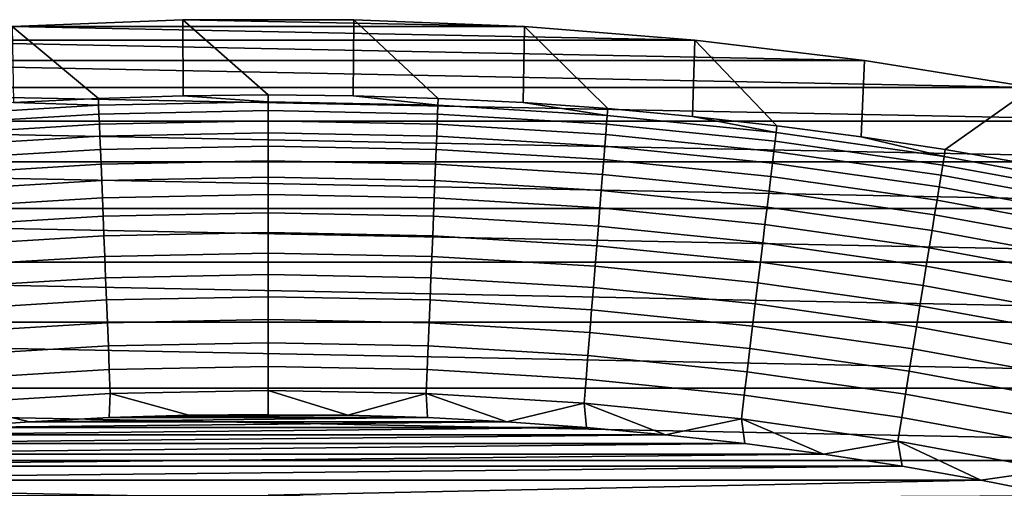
# Model space of a CAD drawing. Header units: metres. Extents: x -32 to 117, y -314 to 32.
# Tile 243 of 380: x -1.88 to 5.57, y 28.95 to 32.49. Entities that reach past the tile are written whole.
import ezdxf

# ---------------------------------------------------------------- set-up
doc = ezdxf.new("R2010")
doc.units = ezdxf.units.M
doc.layers.add('solid_24_501_064_XXX', color=7, linetype='CONTINUOUS')

msp = doc.modelspace()

# ---------------------------------------------------------------- linework, layer by layer
at = {"layer": 'solid_24_501_064_XXX'}
for points in [[(-1.93746, 32.442188, -303.5), (-0.646206, 32.493572, -303.5), (1.93746, 32.442188, -303.5)], [(-1.285477, 31.898809, -301.352966), (-0.642868, 31.918226, -301.352966), (-0.646206, 32.493572, -303.5), (-1.93746, 32.442188, -303.5)], [(-0.646206, 32.493572, -303.5), (0.646206, 32.493572, -303.5), (1.93746, 32.442188, -303.5)], [(0.64287, 31.918226, -301.352966), (0.646206, 32.493572, -303.5), (-0.646206, 32.493572, -303.5), (0.000001, 31.9247, -301.352966)], [(-0.642868, 31.918226, -301.352966), (0.000001, 31.9247, -301.352966), (-0.646206, 32.493572, -303.5)], [(0.64287, 31.918226, -301.352966), (1.285479, 31.898809, -301.352966), (0.646206, 32.493572, -303.5)], [(1.927567, 31.866455, -301.352966), (1.93746, 32.442188, -303.5), (0.646206, 32.493572, -303.5), (1.285479, 31.898809, -301.352966)], [(-3.225689, 32.339523, -303.5), (-1.93746, 32.442188, -303.5), (3.225689, 32.339523, -303.5)], [(-1.93746, 32.442188, -303.5), (1.93746, 32.442188, -303.5), (3.225689, 32.339523, -303.5)], [(-1.927565, 31.866455, -301.352966), (-1.285477, 31.898809, -301.352966), (-1.93746, 32.442188, -303.5)], [(1.927567, 31.866455, -301.352966), (2.568872, 31.821178, -301.352966), (1.93746, 32.442188, -303.5)], [(3.209136, 31.762997, -301.352966), (3.225689, 32.339523, -303.5), (1.93746, 32.442188, -303.5), (2.568872, 31.821178, -301.352966)], [(-4.509065, 32.18568, -303.5), (-3.225689, 32.339523, -303.5), (4.509065, 32.18568, -303.5)], [(-3.225689, 32.339523, -303.5), (3.225689, 32.339523, -303.5), (4.509065, 32.18568, -303.5)], [(3.209136, 31.762997, -301.352966), (3.848099, 31.691933, -301.352966), (3.225689, 32.339523, -303.5)], [(4.4855, 31.608017, -301.352966), (4.509065, 32.18568, -303.5), (3.225689, 32.339523, -303.5), (3.848099, 31.691933, -301.352966)], [(-5.784903, 31.981001, -303.5), (-4.509065, 32.18568, -303.5), (5.784903, 31.981001, -303.5)], [(-4.509065, 32.18568, -303.5), (4.509065, 32.18568, -303.5), (5.784903, 31.981001, -303.5)], [(4.4855, 31.608017, -301.352966), (5.121083, 31.511284, -301.352966), (5.784903, 31.981001, -303.5), (4.509065, 32.18568, -303.5)], [(-7.051624, 31.725767, -303.5), (-5.784903, 31.981001, -303.5), (7.051624, 31.725767, -303.5)], [(-5.784903, 31.981001, -303.5), (5.784903, 31.981001, -303.5), (7.051624, 31.725767, -303.5)], [(5.121083, 31.511284, -301.352966), (5.754589, 31.40177, -301.352966), (5.784903, 31.981001, -303.5)], [(-1.283366, 31.846409, -301.181946), (-1.285477, 31.898809, -301.352966), (-1.927565, 31.866455, -301.352966)], [(-1.283366, 31.846409, -301.181946), (0, 31.872257, -301.181946), (-0.642868, 31.918226, -301.352966), (-1.285477, 31.898809, -301.352966)], [(0, 31.872257, -301.181946), (0.000001, 31.9247, -301.352966), (-0.642868, 31.918226, -301.352966)], [(0, 31.872257, -301.181946), (1.283366, 31.846409, -301.181946), (0.64287, 31.918226, -301.352966), (0.000001, 31.9247, -301.352966)], [(1.283366, 31.846409, -301.181946), (1.285479, 31.898809, -301.352966), (0.64287, 31.918226, -301.352966)], [(1.283366, 31.846409, -301.181946), (2.564651, 31.768906, -301.181946), (1.927567, 31.866455, -301.352966), (1.285479, 31.898809, -301.352966)], [(-2.564651, 31.768906, -301.181946), (-1.283366, 31.846409, -301.181946), (-1.927565, 31.866455, -301.352966), (-2.56887, 31.821178, -301.352966)], [(-1.283366, 31.846409, -301.181946), (-2.564651, 31.768906, -301.181946), (-2.55936, 31.703365, -301.012299), (-1.280719, 31.78071, -301.012299)], [(0, 31.872257, -301.181946), (-1.283366, 31.846409, -301.181946), (-1.280719, 31.78071, -301.012299), (0, 31.806505, -301.012299)], [(0, 31.806505, -301.012299), (-1.280719, 31.78071, -301.012299), (-1.277581, 31.702854, -300.8479), (0, 31.728586, -300.8479)], [(1.283366, 31.846409, -301.181946), (0, 31.872257, -301.181946), (0, 31.806505, -301.012299), (1.280719, 31.78071, -301.012299)], [(1.280719, 31.78071, -301.012299), (0, 31.806505, -301.012299), (0, 31.728586, -300.8479), (1.277581, 31.702854, -300.8479)], [(2.564651, 31.768906, -301.181946), (1.283366, 31.846409, -301.181946), (1.280719, 31.78071, -301.012299), (2.55936, 31.703365, -301.012299)], [(2.564651, 31.768906, -301.181946), (2.568872, 31.821178, -301.352966), (1.927567, 31.866455, -301.352966)], [(2.564651, 31.768906, -301.181946), (3.841776, 31.639874, -301.181946), (3.209136, 31.762997, -301.352966), (2.568872, 31.821178, -301.352966)], [(-1.280719, 31.78071, -301.012299), (-2.55936, 31.703365, -301.012299), (-2.553091, 31.6257, -300.8479), (-1.277581, 31.702854, -300.8479)], [(2.55936, 31.703365, -301.012299), (1.280719, 31.78071, -301.012299), (1.277581, 31.702854, -300.8479), (2.553091, 31.6257, -300.8479)], [(3.841776, 31.639874, -301.181946), (2.564651, 31.768906, -301.181946), (2.55936, 31.703365, -301.012299), (3.83385, 31.5746, -301.012299)], [(3.841776, 31.639874, -301.181946), (3.848099, 31.691933, -301.352966), (3.209136, 31.762997, -301.352966)], [(-8.307699, 31.420246, -303.5), (-7.051624, 31.725767, -303.5), (8.307699, 31.420246, -303.5)], [(-7.051624, 31.725767, -303.5), (7.051624, 31.725767, -303.5), (8.307699, 31.420246, -303.5)], [(-1.277581, 31.702854, -300.8479), (-2.553091, 31.6257, -300.8479), (-2.545875, 31.536322, -300.689575), (-1.273971, 31.613258, -300.689575)], [(0, 31.728586, -300.8479), (-1.277581, 31.702854, -300.8479), (-1.273971, 31.613258, -300.689575), (0, 31.638918, -300.689575)], [(1.277581, 31.702854, -300.8479), (0, 31.728586, -300.8479), (0, 31.638918, -300.689575), (1.273971, 31.613258, -300.689575)], [(2.553091, 31.6257, -300.8479), (1.277581, 31.702854, -300.8479), (1.273971, 31.613258, -300.689575), (2.545875, 31.536322, -300.689575)], [(3.83385, 31.5746, -301.012299), (2.55936, 31.703365, -301.012299), (2.553091, 31.6257, -300.8479), (3.824459, 31.49725, -300.8479)], [(3.841776, 31.639874, -301.181946), (5.11267, 31.45952, -301.181946), (4.4855, 31.608017, -301.352966), (3.848099, 31.691933, -301.352966)], [(-1.273971, 31.613258, -300.689575), (-2.545875, 31.536322, -300.689575), (-2.537752, 31.435703, -300.538208), (-1.269906, 31.512394, -300.538208)], [(0, 31.638918, -300.689575), (-1.273971, 31.613258, -300.689575), (-1.269906, 31.512394, -300.538208), (0, 31.537971, -300.538208)], [(1.273971, 31.613258, -300.689575), (0, 31.638918, -300.689575), (0, 31.537971, -300.538208), (1.269906, 31.512394, -300.538208)], [(2.545875, 31.536322, -300.689575), (1.273971, 31.613258, -300.689575), (1.269906, 31.512394, -300.538208), (2.537752, 31.435703, -300.538208)], [(3.824459, 31.49725, -300.8479), (2.553091, 31.6257, -300.8479), (2.545875, 31.536322, -300.689575), (3.81365, 31.408234, -300.689575)], [(5.11267, 31.45952, -301.181946), (3.841776, 31.639874, -301.181946), (3.83385, 31.5746, -301.012299), (5.102122, 31.394619, -301.012299)], [(5.11267, 31.45952, -301.181946), (5.121083, 31.511284, -301.352966), (4.4855, 31.608017, -301.352966)], [(-1.269906, 31.512394, -300.538208), (-2.537752, 31.435703, -300.538208), (-2.528765, 31.324375, -300.394562), (-1.265409, 31.400795, -300.394562)], [(0, 31.537971, -300.538208), (-1.269906, 31.512394, -300.538208), (-1.265409, 31.400795, -300.394562), (0, 31.426281, -300.394562)], [(1.269906, 31.512394, -300.538208), (0, 31.537971, -300.538208), (0, 31.426281, -300.394562), (1.265409, 31.400795, -300.394562)], [(2.537752, 31.435703, -300.538208), (1.269906, 31.512394, -300.538208), (1.265409, 31.400795, -300.394562), (2.528765, 31.324375, -300.394562)], [(3.81365, 31.408234, -300.689575), (2.545875, 31.536322, -300.689575), (2.537752, 31.435703, -300.538208), (3.801482, 31.308023, -300.538208)], [(5.102122, 31.394619, -301.012299), (3.83385, 31.5746, -301.012299), (3.824459, 31.49725, -300.8479), (5.089623, 31.317711, -300.8479)], [(5.11267, 31.45952, -301.181946), (6.37527, 31.22814, -301.181946), (5.754589, 31.40177, -301.352966), (5.121083, 31.511284, -301.352966)], [(3.801482, 31.308023, -300.538208), (2.537752, 31.435703, -300.538208), (2.528765, 31.324375, -300.394562), (3.78802, 31.197149, -300.394562)], [(5.089623, 31.317711, -300.8479), (3.824459, 31.49725, -300.8479), (3.81365, 31.408234, -300.689575), (5.075239, 31.229202, -300.689575)], [(6.37527, 31.22814, -301.181946), (5.11267, 31.45952, -301.181946), (5.102122, 31.394619, -301.012299), (6.362118, 31.163715, -301.012299)], [(-9.55021, 31.06514, -303.5), (-8.307699, 31.420246, -303.5), (9.55021, 31.06514, -303.5)], [(-8.307699, 31.420246, -303.5), (8.307699, 31.420246, -303.5), (9.55021, 31.06514, -303.5)], [(-1.265409, 31.400795, -300.394562), (-2.528765, 31.324375, -300.394562), (-2.518961, 31.202932, -300.25943), (-1.260503, 31.279055, -300.25943)], [(0, 31.426281, -300.394562), (-1.265409, 31.400795, -300.394562), (-1.260503, 31.279055, -300.25943), (0, 31.304441, -300.25943)], [(1.265409, 31.400795, -300.394562), (0, 31.426281, -300.394562), (0, 31.304441, -300.25943), (1.260503, 31.279055, -300.25943)], [(2.528765, 31.324375, -300.394562), (1.265409, 31.400795, -300.394562), (1.260503, 31.279055, -300.25943), (2.518961, 31.202932, -300.25943)], [(5.075239, 31.229202, -300.689575), (3.81365, 31.408234, -300.689575), (3.801482, 31.308023, -300.538208), (5.059046, 31.129562, -300.538208)], [(6.362118, 31.163715, -301.012299), (5.102122, 31.394619, -301.012299), (5.089623, 31.317711, -300.8479), (6.346533, 31.087374, -300.8479)], [(0, 31.304441, -300.25943), (-1.260503, 31.279055, -300.25943), (-1.255214, 31.147816, -300.133514), (0, 31.173098, -300.133514)], [(1.260503, 31.279055, -300.25943), (0, 31.304441, -300.25943), (0, 31.173098, -300.133514), (1.255214, 31.147816, -300.133514)], [(3.78802, 31.197149, -300.394562), (2.528765, 31.324375, -300.394562), (2.518961, 31.202932, -300.25943), (3.773334, 31.076197, -300.25943)], [(5.059046, 31.129562, -300.538208), (3.801482, 31.308023, -300.538208), (3.78802, 31.197149, -300.394562), (5.04113, 31.01932, -300.394562)], [(6.346533, 31.087374, -300.8479), (5.089623, 31.317711, -300.8479), (5.075239, 31.229202, -300.689575), (6.328597, 30.999516, -300.689575)], [(-1.260503, 31.279055, -300.25943), (-2.518961, 31.202932, -300.25943), (-2.508392, 31.072012, -300.133514), (-1.255214, 31.147816, -300.133514)], [(2.518961, 31.202932, -300.25943), (1.260503, 31.279055, -300.25943), (1.255214, 31.147816, -300.133514), (2.508392, 31.072012, -300.133514)], [(6.328597, 30.999516, -300.689575), (5.075239, 31.229202, -300.689575), (5.059046, 31.129562, -300.538208), (6.308404, 30.900608, -300.538208)], [(-1.255214, 31.147816, -300.133514), (-2.508392, 31.072012, -300.133514), (-2.497114, 30.932312, -300.017517), (-1.249571, 31.007774, -300.017517)], [(0, 31.173098, -300.133514), (-1.255214, 31.147816, -300.133514), (-1.249571, 31.007774, -300.017517), (0, 31.032944, -300.017517)], [(1.255214, 31.147816, -300.133514), (0, 31.173098, -300.133514), (0, 31.032944, -300.017517), (1.249571, 31.007774, -300.017517)], [(2.508392, 31.072012, -300.133514), (1.255214, 31.147816, -300.133514), (1.249571, 31.007774, -300.017517), (2.497114, 30.932312, -300.017517)], [(3.773334, 31.076197, -300.25943), (2.518961, 31.202932, -300.25943), (2.508392, 31.072012, -300.133514), (3.757502, 30.94581, -300.133514)], [(5.04113, 31.01932, -300.394562), (3.78802, 31.197149, -300.394562), (3.773334, 31.076197, -300.25943), (5.021585, 30.899057, -300.25943)], [(-10.777514, 30.660969, -303.5), (-9.55021, 31.06514, -303.5), (10.777514, 30.660969, -303.5)], [(-9.55021, 31.06514, -303.5), (9.55021, 31.06514, -303.5), (10.777514, 30.660969, -303.5)], [(3.757502, 30.94581, -300.133514), (2.508392, 31.072012, -300.133514), (2.497114, 30.932312, -300.017517), (3.740608, 30.806679, -300.017517)], [(5.021585, 30.899057, -300.25943), (3.773334, 31.076197, -300.25943), (3.757502, 30.94581, -300.133514), (5.000516, 30.769415, -300.133514)], [(6.308404, 30.900608, -300.538208), (5.059046, 31.129562, -300.538208), (5.04113, 31.01932, -300.394562), (6.286064, 30.791178, -300.394562)], [(-1.249571, 31.007774, -300.017517), (-2.497114, 30.932312, -300.017517), (-2.485188, 30.784573, -299.911987), (-1.243602, 30.859674, -299.911987)], [(0, 31.032944, -300.017517), (-1.249571, 31.007774, -300.017517), (-1.243602, 30.859674, -299.911987), (0, 30.884722, -299.911987)], [(1.249571, 31.007774, -300.017517), (0, 31.032944, -300.017517), (0, 30.884722, -299.911987), (1.243602, 30.859674, -299.911987)], [(2.497114, 30.932312, -300.017517), (1.249571, 31.007774, -300.017517), (1.243602, 30.859674, -299.911987), (2.485188, 30.784573, -299.911987)], [(6.286064, 30.791178, -300.394562), (5.04113, 31.01932, -300.394562), (5.021585, 30.899057, -300.25943), (6.261693, 30.671801, -300.25943)], [(3.740608, 30.806679, -300.017517), (2.497114, 30.932312, -300.017517), (2.485188, 30.784573, -299.911987), (3.722742, 30.659536, -299.911987)], [(5.000516, 30.769415, -300.133514), (3.757502, 30.94581, -300.133514), (3.740608, 30.806679, -300.017517), (4.978034, 30.631075, -300.017517)], [(-1.243602, 30.859674, -299.911987), (-2.485188, 30.784573, -299.911987), (-2.472675, 30.629572, -299.817505), (-1.237341, 30.704296, -299.817505)], [(0, 30.884722, -299.911987), (-1.243602, 30.859674, -299.911987), (-1.237341, 30.704296, -299.817505), (0, 30.729218, -299.817505)], [(1.243602, 30.859674, -299.911987), (0, 30.884722, -299.911987), (0, 30.729218, -299.817505), (1.237341, 30.704296, -299.817505)], [(2.485188, 30.784573, -299.911987), (1.243602, 30.859674, -299.911987), (1.237341, 30.704296, -299.817505), (2.472675, 30.629572, -299.817505)], [(6.261693, 30.671801, -300.25943), (5.021585, 30.899057, -300.25943), (5.000516, 30.769415, -300.133514), (6.23542, 30.54311, -300.133514)], [(3.722742, 30.659536, -299.911987), (2.485188, 30.784573, -299.911987), (2.472675, 30.629572, -299.817505), (3.703998, 30.505167, -299.817505)], [(4.978034, 30.631075, -300.017517), (3.740608, 30.806679, -300.017517), (3.722742, 30.659536, -299.911987), (4.954257, 30.484772, -299.911987)], [(6.23542, 30.54311, -300.133514), (5.000516, 30.769415, -300.133514), (4.978034, 30.631075, -300.017517), (6.207386, 30.405787, -300.017517)], [(-1.237341, 30.704296, -299.817505), (-2.472675, 30.629572, -299.817505), (-2.459642, 30.468136, -299.734619), (-1.230819, 30.542465, -299.734619)], [(0, 30.729218, -299.817505), (-1.237341, 30.704296, -299.817505), (-1.230819, 30.542465, -299.734619), (0, 30.567255, -299.734619)], [(1.237341, 30.704296, -299.817505), (0, 30.729218, -299.817505), (0, 30.567255, -299.734619), (1.230819, 30.542465, -299.734619)], [(2.472675, 30.629572, -299.817505), (1.237341, 30.704296, -299.817505), (1.230819, 30.542465, -299.734619), (2.459642, 30.468136, -299.734619)], [(-11.988071, 30.208212, -303.5), (-10.777514, 30.660969, -303.5), (11.988071, 30.208212, -303.5)], [(-10.777514, 30.660969, -303.5), (10.777514, 30.660969, -303.5), (11.988071, 30.208212, -303.5)], [(3.703998, 30.505167, -299.817505), (2.472675, 30.629572, -299.817505), (2.459642, 30.468136, -299.734619), (3.684475, 30.344385, -299.734619)], [(4.954257, 30.484772, -299.911987), (3.722742, 30.659536, -299.911987), (3.703998, 30.505167, -299.817505), (4.929313, 30.331282, -299.817505)], [(6.207386, 30.405787, -300.017517), (4.978034, 30.631075, -300.017517), (4.954257, 30.484772, -299.911987), (6.177738, 30.260561, -299.911987)], [(-1.230819, 30.542465, -299.734619), (-2.459642, 30.468136, -299.734619), (-2.446159, 30.301115, -299.663696), (-1.224072, 30.375038, -299.663696)], [(0, 30.567255, -299.734619), (-1.230819, 30.542465, -299.734619), (-1.224072, 30.375038, -299.663696), (0, 30.399693, -299.663696)], [(1.230819, 30.542465, -299.734619), (0, 30.567255, -299.734619), (0, 30.399693, -299.663696), (1.224072, 30.375038, -299.663696)], [(2.459642, 30.468136, -299.734619), (1.230819, 30.542465, -299.734619), (1.224072, 30.375038, -299.663696), (2.446159, 30.301115, -299.663696)], [(3.684475, 30.344385, -299.734619), (2.459642, 30.468136, -299.734619), (2.446159, 30.301115, -299.663696), (3.664278, 30.178043, -299.663696)], [(4.929313, 30.331282, -299.817505), (3.703998, 30.505167, -299.817505), (3.684475, 30.344385, -299.734619), (4.903333, 30.171417, -299.734619)], [(6.177738, 30.260561, -299.911987), (4.954257, 30.484772, -299.911987), (4.929313, 30.331282, -299.817505), (6.146633, 30.1082, -299.817505)], [(0, 30.399693, -299.663696), (-1.224072, 30.375038, -299.663696), (-1.217135, 30.202902, -299.605194), (0, 30.227417, -299.605194)], [(1.224072, 30.375038, -299.663696), (0, 30.399693, -299.663696), (0, 30.227417, -299.605194), (1.217135, 30.202902, -299.605194)], [(-1.224072, 30.375038, -299.663696), (-2.446159, 30.301115, -299.663696), (-2.432297, 30.129398, -299.605194), (-1.217135, 30.202902, -299.605194)], [(2.446159, 30.301115, -299.663696), (1.224072, 30.375038, -299.663696), (1.217135, 30.202902, -299.605194), (2.432297, 30.129398, -299.605194)], [(4.903333, 30.171417, -299.734619), (3.684475, 30.344385, -299.734619), (3.664278, 30.178043, -299.663696), (4.876453, 30.006023, -299.663696)], [(6.146633, 30.1082, -299.817505), (4.929313, 30.331282, -299.817505), (4.903333, 30.171417, -299.734619), (6.114236, 29.949511, -299.734619)], [(3.664278, 30.178043, -299.663696), (2.446159, 30.301115, -299.663696), (2.432297, 30.129398, -299.605194), (3.643512, 30.007025, -299.605194)], [(-13.179604, 29.707697, -303.5), (-11.988071, 30.208212, -303.5), (13.179604, 29.707697, -303.5)], [(-11.988071, 30.208212, -303.5), (11.988071, 30.208212, -303.5), (13.179604, 29.707697, -303.5)], [(-1.217135, 30.202902, -299.605194), (-2.432297, 30.129398, -299.605194), (-2.418128, 29.953892, -299.559326), (-1.210045, 30.026968, -299.559326)], [(0, 30.227417, -299.605194), (-1.217135, 30.202902, -299.605194), (-1.210045, 30.026968, -299.559326), (0, 30.05134, -299.559326)], [(1.217135, 30.202902, -299.605194), (0, 30.227417, -299.605194), (0, 30.05134, -299.559326), (1.210045, 30.026968, -299.559326)], [(2.432297, 30.129398, -299.605194), (1.217135, 30.202902, -299.605194), (1.210045, 30.026968, -299.559326), (2.418128, 29.953892, -299.559326)], [(4.876453, 30.006023, -299.663696), (3.664278, 30.178043, -299.663696), (3.643512, 30.007025, -299.605194), (4.848819, 29.835979, -299.605194)], [(6.114236, 29.949511, -299.734619), (4.903333, 30.171417, -299.734619), (4.876453, 30.006023, -299.663696), (6.080719, 29.785334, -299.663696)], [(3.643512, 30.007025, -299.605194), (2.432297, 30.129398, -299.605194), (2.418128, 29.953892, -299.559326), (3.622289, 29.832232, -299.559326)], [(-1.210045, 30.026968, -299.559326), (-2.418128, 29.953892, -299.559326), (-2.403729, 29.775528, -299.526428), (-1.20284, 29.848169, -299.526428)], [(0, 30.05134, -299.559326), (-1.210045, 30.026968, -299.559326), (-1.20284, 29.848169, -299.526428), (0, 29.872395, -299.526428)], [(1.210045, 30.026968, -299.559326), (0, 30.05134, -299.559326), (0, 29.872395, -299.526428), (1.20284, 29.848169, -299.526428)], [(2.418128, 29.953892, -299.559326), (1.210045, 30.026968, -299.559326), (1.20284, 29.848169, -299.526428), (2.403729, 29.775528, -299.526428)], [(3.622289, 29.832232, -299.559326), (2.418128, 29.953892, -299.559326), (2.403729, 29.775528, -299.526428), (3.600719, 29.654593, -299.526428)], [(4.848819, 29.835979, -299.605194), (3.643512, 30.007025, -299.605194), (3.622289, 29.832232, -299.559326), (4.820574, 29.662184, -299.559326)], [(6.080719, 29.785334, -299.663696), (4.876453, 30.006023, -299.663696), (4.848819, 29.835979, -299.605194), (6.04626, 29.616539, -299.605194)], [(0, 29.872395, -299.526428), (-1.20284, 29.848169, -299.526428), (-1.195557, 29.66745, -299.506622), (0, 29.69153, -299.506622)], [(1.20284, 29.848169, -299.526428), (0, 29.872395, -299.526428), (0, 29.69153, -299.506622), (1.195557, 29.66745, -299.506622)], [(-1.20284, 29.848169, -299.526428), (-2.403729, 29.775528, -299.526428), (-2.389176, 29.595251, -299.506622), (-1.195557, 29.66745, -299.506622)], [(2.403729, 29.775528, -299.526428), (1.20284, 29.848169, -299.526428), (1.195557, 29.66745, -299.506622), (2.389176, 29.595251, -299.506622)], [(4.820574, 29.662184, -299.559326), (3.622289, 29.832232, -299.559326), (3.600719, 29.654593, -299.526428), (4.791869, 29.485556, -299.526428)], [(6.04626, 29.616539, -299.605194), (4.848819, 29.835979, -299.605194), (4.820574, 29.662184, -299.559326), (6.01104, 29.444021, -299.559326)], [(3.600719, 29.654593, -299.526428), (2.403729, 29.775528, -299.526428), (2.389176, 29.595251, -299.506622), (3.578918, 29.475046, -299.506622)], [(-14.350215, 29.160267, -303.5), (-13.179604, 29.707697, -303.5), (14.350215, 29.160267, -303.5)], [(-13.179604, 29.707697, -303.5), (13.179604, 29.707697, -303.5), (14.350215, 29.160267, -303.5)], [(-1.195557, 29.66745, -299.506622), (-2.389176, 29.595251, -299.506622), (-1.80539, 29.454607, -299.5), (-1.204098, 29.485302, -299.5)], [(-1.195557, 29.66745, -299.506622), (-1.204098, 29.485302, -299.5), (-0.602047, 29.503736, -299.5)], [(0, 29.69153, -299.506622), (-1.195557, 29.66745, -299.506622), (-0.602047, 29.503736, -299.5), (0.000015, 29.509886, -299.5)], [(0, 29.69153, -299.506622), (0.000015, 29.509886, -299.5), (-0.602047, 29.503736, -299.5), (0.602076, 29.503736, -299.5)], [(1.195557, 29.66745, -299.506622), (0, 29.69153, -299.506622), (0.602076, 29.503736, -299.5)], [(1.195557, 29.66745, -299.506622), (0.602076, 29.503736, -299.5), (1.204127, 29.485302, -299.5)], [(1.195557, 29.66745, -299.506622), (1.204127, 29.485302, -299.5), (1.805419, 29.454607, -299.5)], [(2.389176, 29.595251, -299.506622), (1.195557, 29.66745, -299.506622), (1.805419, 29.454607, -299.5)], [(4.791869, 29.485556, -299.526428), (3.600719, 29.654593, -299.526428), (3.578918, 29.475046, -299.506622), (4.762856, 29.307034, -299.506622)], [(6.01104, 29.444021, -299.559326), (4.820574, 29.662184, -299.559326), (4.791869, 29.485556, -299.526428), (5.975246, 29.268694, -299.526428)], [(-2.389176, 29.595251, -299.506622), (-2.405965, 29.411634, -299.5), (-1.80539, 29.454607, -299.5)], [(2.389176, 29.595251, -299.506622), (1.805419, 29.454607, -299.5), (2.405994, 29.411633, -299.5)], [(2.389176, 29.595251, -299.506622), (2.405994, 29.411633, -299.5), (3.005789, 29.3564, -299.5)], [(3.578918, 29.475046, -299.506622), (2.389176, 29.595251, -299.506622), (3.005789, 29.3564, -299.5)], [(0.602076, 29.503736, -299.5), (-0.602047, 29.503736, -299.5), (-1.204098, 29.485302, -299.5)], [(1.204127, 29.485302, -299.5), (0.602076, 29.503736, -299.5), (-1.204098, 29.485302, -299.5)], [(1.805419, 29.454607, -299.5), (-1.80539, 29.454607, -299.5), (-2.405965, 29.411634, -299.5)], [(2.405994, 29.411633, -299.5), (1.805419, 29.454607, -299.5), (-2.405965, 29.411634, -299.5)], [(1.204127, 29.485302, -299.5), (-1.204098, 29.485302, -299.5), (-1.80539, 29.454607, -299.5)], [(1.805419, 29.454607, -299.5), (1.204127, 29.485302, -299.5), (-1.80539, 29.454607, -299.5)], [(3.578918, 29.475046, -299.506622), (3.005789, 29.3564, -299.5), (3.604059, 29.288977, -299.5)], [(3.578918, 29.475046, -299.506622), (3.604059, 29.288977, -299.5), (4.200898, 29.209337, -299.5)], [(4.762856, 29.307034, -299.506622), (3.578918, 29.475046, -299.506622), (4.200898, 29.209337, -299.5)], [(5.975246, 29.268694, -299.526428), (4.791869, 29.485556, -299.526428), (4.762856, 29.307034, -299.506622), (5.939069, 29.091484, -299.506622)], [(3.005789, 29.3564, -299.5), (-3.00576, 29.356403, -299.5), (-3.60403, 29.288979, -299.5)], [(3.604059, 29.288977, -299.5), (3.005789, 29.3564, -299.5), (-3.60403, 29.288979, -299.5)], [(2.405994, 29.411633, -299.5), (-2.405965, 29.411634, -299.5), (-3.00576, 29.356403, -299.5)], [(3.005789, 29.3564, -299.5), (2.405994, 29.411633, -299.5), (-3.00576, 29.356403, -299.5)], [(3.604059, 29.288977, -299.5), (-3.60403, 29.288979, -299.5), (-4.20087, 29.209341, -299.5)], [(4.200898, 29.209337, -299.5), (3.604059, 29.288977, -299.5), (-4.20087, 29.209341, -299.5)], [(4.762856, 29.307034, -299.506622), (4.200898, 29.209337, -299.5), (4.79619, 29.117512, -299.5)], [(4.762856, 29.307034, -299.506622), (4.79619, 29.117512, -299.5), (5.3892, 29.013615, -299.5)], [(5.939069, 29.091484, -299.506622), (4.762856, 29.307034, -299.506622), (5.3892, 29.013615, -299.5)], [(4.200898, 29.209337, -299.5), (-4.20087, 29.209341, -299.5), (-4.796161, 29.117517, -299.5)], [(4.79619, 29.117512, -299.5), (4.200898, 29.209337, -299.5), (-4.796161, 29.117517, -299.5)], [(-15.49826, 28.566656, -303.5), (-14.350215, 29.160267, -303.5), (15.49826, 28.566656, -303.5)], [(-14.350215, 29.160267, -303.5), (14.350215, 29.160267, -303.5), (15.49826, 28.566656, -303.5)], [(4.79619, 29.117512, -299.5), (-4.796161, 29.117517, -299.5), (-5.389171, 29.01362, -299.5)], [(5.3892, 29.013615, -299.5), (4.79619, 29.117512, -299.5), (-5.389171, 29.01362, -299.5)], [(5.939069, 29.091484, -299.506622), (5.3892, 29.013615, -299.5), (5.980064, 28.897608, -299.5)], [(-5.389171, 29.01362, -299.5), (-5.980036, 28.897614, -299.5), (0, 28.9, -299.5), (5.3892, 29.013615, -299.5)], [(5.3892, 29.013615, -299.5), (0, 28.9, -299.5), (1.194376, 28.875301, -299.5), (5.980064, 28.897608, -299.5)]]:
    msp.add_3dface(points, dxfattribs=at)

doc.saveas('drawing.dxf')
